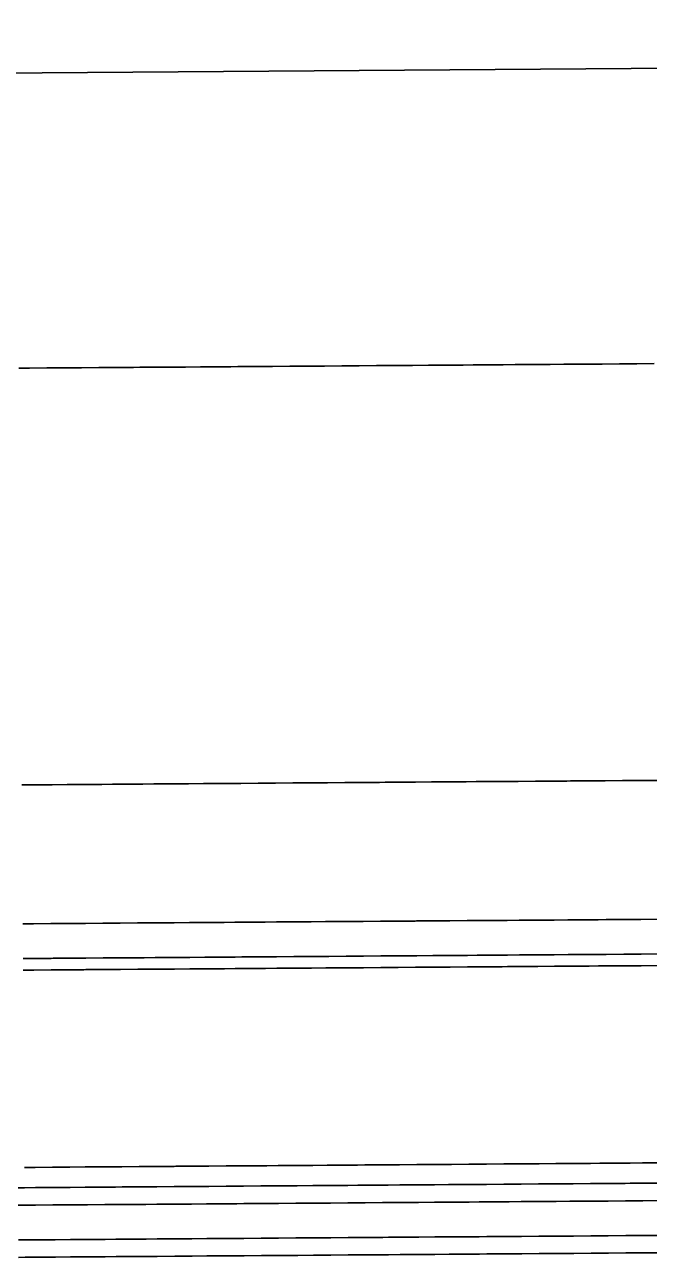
# Model space of a CAD drawing. Extents: x 2145380 to 2157287, y 139568 to 149130.
# Drawn here: x 2152665 to 2152700.9, y 142814.5 to 142885.5 of the extents above; entities that cross this region are included whole.
import ezdxf

# ---------------------------------------------------------------- set-up
doc = ezdxf.new("R2010")
doc.units = 0
doc.layers.add('PR_PREVIOUSLY CONSTRUCTED', color=7, linetype='Continuous')

msp = doc.modelspace()

# ---------------------------------------------------------------- linework, layer by layer
at = {"layer": 'PR_PREVIOUSLY CONSTRUCTED'}
msp.add_line((2152630.263, 142882.497), (2153054.108, 142885.529), dxfattribs=at)
for points in [[(2152664.627, 142865.743), (2152665.243, 142865.747), (2152666.243, 142865.755), (2152666.372, 142865.756), (2152667.243, 142865.762), (2152668.117, 142865.768), (2152668.243, 142865.769), (2152669.243, 142865.776), (2152669.863, 142865.781), (2152670.243, 142865.783), (2152671.243, 142865.79), (2152671.608, 142865.793), (2152672.243, 142865.798), (2152673.243, 142865.805), (2152673.353, 142865.806), (2152674.243, 142865.812), (2152675.098, 142865.818), (2152675.243, 142865.819), (2152676.243, 142865.826), (2152676.843, 142865.83), (2152677.243, 142865.833), (2152678.243, 142865.84), (2152678.588, 142865.843), (2152679.243, 142865.848), (2152680.243, 142865.855), (2152680.334, 142865.855), (2152681.243, 142865.862), (2152682.079, 142865.868), (2152682.243, 142865.869), (2152683.243, 142865.876), (2152683.824, 142865.88), (2152684.243, 142865.883), (2152685.243, 142865.891), (2152685.569, 142865.893), (2152686.243, 142865.898), (2152687.243, 142865.905), (2152687.314, 142865.905), (2152688.243, 142865.912), (2152689.059, 142865.918), (2152689.243, 142865.919), (2152690.243, 142865.926), (2152690.804, 142865.93), (2152691.242, 142865.933), (2152692.242, 142865.941), (2152692.55, 142865.943), (2152693.242, 142865.948), (2152694.242, 142865.955), (2152694.295, 142865.955), (2152695.242, 142865.962), (2152696.04, 142865.968), (2152696.242, 142865.969), (2152697.242, 142865.976), (2152697.785, 142865.98), (2152698.242, 142865.984), (2152699.242, 142865.991), (2152699.53, 142865.993), (2152700.242, 142865.998), (2152701.242, 142866.005)], [(2152664.799, 142841.743), (2152665.415, 142841.747), (2152666.415, 142841.755), (2152666.544, 142841.756), (2152667.415, 142841.762), (2152668.289, 142841.768), (2152668.415, 142841.769), (2152669.415, 142841.776), (2152670.035, 142841.781), (2152670.415, 142841.783), (2152671.415, 142841.79), (2152671.78, 142841.793), (2152672.415, 142841.798), (2152673.415, 142841.805), (2152673.525, 142841.806), (2152674.415, 142841.812), (2152675.27, 142841.818), (2152675.415, 142841.819), (2152676.415, 142841.826), (2152677.015, 142841.83), (2152677.415, 142841.833), (2152678.415, 142841.84), (2152678.76, 142841.843), (2152679.415, 142841.848), (2152680.415, 142841.855), (2152680.506, 142841.855), (2152681.415, 142841.862), (2152682.251, 142841.868), (2152682.415, 142841.869), (2152683.415, 142841.876), (2152683.996, 142841.88), (2152684.415, 142841.883), (2152685.415, 142841.891), (2152685.741, 142841.893), (2152686.415, 142841.898), (2152687.415, 142841.905), (2152687.486, 142841.905), (2152688.415, 142841.912), (2152689.231, 142841.918), (2152689.415, 142841.919), (2152690.415, 142841.926), (2152690.976, 142841.93), (2152691.414, 142841.933), (2152692.414, 142841.941), (2152692.722, 142841.943), (2152693.414, 142841.948), (2152694.414, 142841.955), (2152694.467, 142841.955), (2152695.414, 142841.962), (2152696.212, 142841.968), (2152696.414, 142841.969), (2152697.414, 142841.976), (2152697.957, 142841.98), (2152698.414, 142841.984), (2152699.414, 142841.991), (2152699.702, 142841.993), (2152700.414, 142841.998), (2152701.414, 142842.005)], [(2152664.856, 142833.743), (2152665.472, 142833.748), (2152666.472, 142833.755), (2152666.601, 142833.756), (2152667.472, 142833.762), (2152668.347, 142833.768), (2152668.472, 142833.769), (2152669.472, 142833.776), (2152670.092, 142833.781), (2152670.472, 142833.783), (2152671.472, 142833.791), (2152671.837, 142833.793), (2152672.472, 142833.798), (2152673.472, 142833.805), (2152673.582, 142833.806), (2152674.472, 142833.812), (2152675.327, 142833.818), (2152675.472, 142833.819), (2152676.472, 142833.826), (2152677.072, 142833.831), (2152677.472, 142833.834), (2152678.472, 142833.841), (2152678.818, 142833.843), (2152679.472, 142833.848), (2152680.472, 142833.855), (2152680.563, 142833.856), (2152681.472, 142833.862), (2152682.308, 142833.868), (2152682.472, 142833.869), (2152683.472, 142833.876), (2152684.053, 142833.881), (2152684.472, 142833.884), (2152685.472, 142833.891), (2152685.798, 142833.893), (2152686.472, 142833.898), (2152687.472, 142833.905), (2152687.543, 142833.906), (2152688.472, 142833.912), (2152689.289, 142833.918), (2152689.472, 142833.919), (2152690.472, 142833.927), (2152691.034, 142833.931), (2152691.472, 142833.934), (2152692.472, 142833.941), (2152692.779, 142833.943), (2152693.472, 142833.948), (2152694.472, 142833.955), (2152694.524, 142833.956), (2152695.472, 142833.962), (2152696.269, 142833.968), (2152696.472, 142833.969), (2152697.472, 142833.977), (2152698.014, 142833.98), (2152698.472, 142833.984), (2152699.472, 142833.991), (2152699.759, 142833.993), (2152700.471, 142833.998), (2152701.471, 142834.005)], [(2152664.871, 142831.743), (2152665.487, 142831.748), (2152666.487, 142831.755), (2152666.616, 142831.756), (2152667.487, 142831.762), (2152668.361, 142831.768), (2152668.487, 142831.769), (2152669.487, 142831.776), (2152670.106, 142831.781), (2152670.487, 142831.784), (2152671.487, 142831.791), (2152671.851, 142831.793), (2152672.486, 142831.798), (2152673.486, 142831.805), (2152673.596, 142831.806), (2152674.486, 142831.812), (2152675.342, 142831.818), (2152675.486, 142831.819), (2152676.486, 142831.826), (2152677.087, 142831.831), (2152677.486, 142831.834), (2152678.486, 142831.841), (2152678.832, 142831.843), (2152679.486, 142831.848), (2152680.486, 142831.855), (2152680.577, 142831.856), (2152681.486, 142831.862), (2152682.322, 142831.868), (2152682.486, 142831.869), (2152683.486, 142831.877), (2152684.067, 142831.881), (2152684.486, 142831.884), (2152685.486, 142831.891), (2152685.813, 142831.893), (2152686.486, 142831.898), (2152687.486, 142831.905), (2152687.558, 142831.906), (2152688.486, 142831.912), (2152689.303, 142831.918), (2152689.486, 142831.919), (2152690.486, 142831.927), (2152691.048, 142831.931), (2152691.486, 142831.934), (2152692.486, 142831.941), (2152692.793, 142831.943), (2152693.486, 142831.948), (2152694.486, 142831.955), (2152694.538, 142831.956), (2152695.486, 142831.962), (2152696.283, 142831.968), (2152696.486, 142831.969), (2152697.486, 142831.977), (2152698.029, 142831.981), (2152698.486, 142831.984), (2152699.486, 142831.991), (2152699.774, 142831.993), (2152700.486, 142831.998), (2152701.486, 142832.005)], [(2152664.875, 142831.077), (2152665.491, 142831.081), (2152666.491, 142831.088), (2152666.621, 142831.089), (2152667.491, 142831.095), (2152668.366, 142831.102), (2152668.491, 142831.103), (2152669.491, 142831.11), (2152670.111, 142831.114), (2152670.491, 142831.117), (2152671.491, 142831.124), (2152671.856, 142831.127), (2152672.491, 142831.131), (2152673.491, 142831.138), (2152673.601, 142831.139), (2152674.491, 142831.145), (2152675.346, 142831.152), (2152675.491, 142831.153), (2152676.491, 142831.16), (2152677.091, 142831.164), (2152677.491, 142831.167), (2152678.491, 142831.174), (2152678.837, 142831.177), (2152679.491, 142831.181), (2152680.491, 142831.188), (2152680.582, 142831.189), (2152681.491, 142831.196), (2152682.327, 142831.202), (2152682.491, 142831.203), (2152683.491, 142831.21), (2152684.072, 142831.214), (2152684.491, 142831.217), (2152685.491, 142831.224), (2152685.817, 142831.226), (2152686.491, 142831.231), (2152687.491, 142831.238), (2152687.562, 142831.239), (2152688.491, 142831.246), (2152689.308, 142831.251), (2152689.491, 142831.253), (2152690.491, 142831.26), (2152691.053, 142831.264), (2152691.491, 142831.267), (2152692.491, 142831.274), (2152692.798, 142831.276), (2152693.491, 142831.281), (2152694.491, 142831.289), (2152694.543, 142831.289), (2152695.491, 142831.296), (2152696.288, 142831.301), (2152696.491, 142831.303), (2152697.491, 142831.31), (2152698.033, 142831.314), (2152698.491, 142831.317), (2152699.491, 142831.324), (2152699.779, 142831.326), (2152700.491, 142831.331), (2152701.491, 142831.339)], [(2152664.957, 142819.714), (2152665.573, 142819.718), (2152666.573, 142819.725), (2152666.702, 142819.726), (2152667.573, 142819.732), (2152668.447, 142819.739), (2152668.573, 142819.74), (2152669.573, 142819.747), (2152670.192, 142819.751), (2152670.573, 142819.754), (2152671.573, 142819.761), (2152671.937, 142819.764), (2152672.573, 142819.768), (2152673.573, 142819.775), (2152673.682, 142819.776), (2152674.572, 142819.782), (2152675.428, 142819.789), (2152675.572, 142819.79), (2152676.572, 142819.797), (2152677.173, 142819.801), (2152677.572, 142819.804), (2152678.572, 142819.811), (2152678.918, 142819.814), (2152679.572, 142819.818), (2152680.572, 142819.825), (2152680.663, 142819.826), (2152681.572, 142819.833), (2152682.408, 142819.838), (2152682.572, 142819.84), (2152683.572, 142819.847), (2152684.153, 142819.851), (2152684.572, 142819.854), (2152685.572, 142819.861), (2152685.899, 142819.863), (2152686.572, 142819.868), (2152687.572, 142819.875), (2152687.644, 142819.876), (2152688.572, 142819.883), (2152689.389, 142819.888), (2152689.572, 142819.89), (2152690.572, 142819.897), (2152691.134, 142819.901), (2152691.572, 142819.904), (2152692.572, 142819.911), (2152692.879, 142819.913), (2152693.572, 142819.918), (2152694.572, 142819.925), (2152694.624, 142819.926), (2152695.572, 142819.933), (2152696.369, 142819.938), (2152696.572, 142819.94), (2152697.572, 142819.947), (2152698.115, 142819.951), (2152698.572, 142819.954), (2152699.572, 142819.961), (2152699.86, 142819.963), (2152700.572, 142819.968), (2152701.572, 142819.976)], [(2152664.581, 142818.544), (2152664.965, 142818.547), (2152665.581, 142818.551), (2152666.581, 142818.559), (2152666.71, 142818.559), (2152667.581, 142818.566), (2152668.455, 142818.572), (2152668.581, 142818.573), (2152669.581, 142818.58), (2152670.2, 142818.584), (2152670.581, 142818.587), (2152671.581, 142818.594), (2152671.946, 142818.597), (2152672.581, 142818.601), (2152673.581, 142818.609), (2152673.691, 142818.609), (2152674.581, 142818.616), (2152675.436, 142818.622), (2152675.581, 142818.623), (2152676.581, 142818.63), (2152677.181, 142818.634), (2152677.581, 142818.637), (2152678.581, 142818.644), (2152678.926, 142818.647), (2152679.581, 142818.652), (2152680.581, 142818.659), (2152680.671, 142818.659), (2152681.581, 142818.666), (2152682.417, 142818.672), (2152682.581, 142818.673), (2152683.581, 142818.68), (2152684.162, 142818.684), (2152684.581, 142818.687), (2152685.581, 142818.694), (2152685.907, 142818.697), (2152686.581, 142818.702), (2152687.581, 142818.709), (2152687.652, 142818.709), (2152688.58, 142818.716), (2152689.397, 142818.722), (2152689.58, 142818.723), (2152690.58, 142818.73), (2152691.142, 142818.734), (2152691.58, 142818.737), (2152692.58, 142818.745), (2152692.888, 142818.747), (2152693.58, 142818.752), (2152694.58, 142818.759), (2152694.633, 142818.759), (2152695.58, 142818.766), (2152696.378, 142818.772), (2152696.58, 142818.773), (2152697.58, 142818.78), (2152698.123, 142818.784), (2152698.58, 142818.787), (2152699.58, 142818.795), (2152699.868, 142818.797), (2152700.58, 142818.802), (2152701.58, 142818.809)], [(2152664.588, 142817.534), (2152664.972, 142817.537), (2152665.588, 142817.541), (2152666.588, 142817.549), (2152666.717, 142817.549), (2152667.588, 142817.556), (2152668.463, 142817.562), (2152668.588, 142817.563), (2152669.588, 142817.57), (2152670.208, 142817.574), (2152670.588, 142817.577), (2152671.588, 142817.584), (2152671.953, 142817.587), (2152672.588, 142817.591), (2152673.588, 142817.599), (2152673.698, 142817.599), (2152674.588, 142817.606), (2152675.443, 142817.612), (2152675.588, 142817.613), (2152676.588, 142817.62), (2152677.188, 142817.624), (2152677.588, 142817.627), (2152678.588, 142817.634), (2152678.934, 142817.637), (2152679.588, 142817.642), (2152680.588, 142817.649), (2152680.679, 142817.649), (2152681.588, 142817.656), (2152682.424, 142817.662), (2152682.588, 142817.663), (2152683.588, 142817.67), (2152684.169, 142817.674), (2152684.588, 142817.677), (2152685.588, 142817.684), (2152685.914, 142817.687), (2152686.588, 142817.692), (2152687.588, 142817.699), (2152687.659, 142817.699), (2152688.588, 142817.706), (2152689.404, 142817.712), (2152689.588, 142817.713), (2152690.588, 142817.72), (2152691.15, 142817.724), (2152691.588, 142817.727), (2152692.588, 142817.735), (2152692.895, 142817.737), (2152693.588, 142817.742), (2152694.588, 142817.749), (2152694.64, 142817.749), (2152695.588, 142817.756), (2152696.385, 142817.762), (2152696.588, 142817.763), (2152697.587, 142817.77), (2152698.13, 142817.774), (2152698.587, 142817.777), (2152699.587, 142817.785), (2152699.875, 142817.787), (2152700.587, 142817.792), (2152701.587, 142817.799)], [(2152664.603, 142815.534), (2152664.987, 142815.537), (2152665.603, 142815.541), (2152666.603, 142815.549), (2152666.732, 142815.55), (2152667.603, 142815.556), (2152668.477, 142815.562), (2152668.603, 142815.563), (2152669.602, 142815.57), (2152670.222, 142815.575), (2152670.602, 142815.577), (2152671.602, 142815.584), (2152671.967, 142815.587), (2152672.602, 142815.592), (2152673.602, 142815.599), (2152673.712, 142815.599), (2152674.602, 142815.606), (2152675.457, 142815.612), (2152675.602, 142815.613), (2152676.602, 142815.62), (2152677.203, 142815.624), (2152677.602, 142815.627), (2152678.602, 142815.634), (2152678.948, 142815.637), (2152679.602, 142815.642), (2152680.602, 142815.649), (2152680.693, 142815.649), (2152681.602, 142815.656), (2152682.438, 142815.662), (2152682.602, 142815.663), (2152683.602, 142815.67), (2152684.183, 142815.674), (2152684.602, 142815.677), (2152685.602, 142815.685), (2152685.928, 142815.687), (2152686.602, 142815.692), (2152687.602, 142815.699), (2152687.674, 142815.699), (2152688.602, 142815.706), (2152689.419, 142815.712), (2152689.602, 142815.713), (2152690.602, 142815.72), (2152691.164, 142815.724), (2152691.602, 142815.727), (2152692.602, 142815.735), (2152692.909, 142815.737), (2152693.602, 142815.742), (2152694.602, 142815.749), (2152694.654, 142815.749), (2152695.602, 142815.756), (2152696.399, 142815.762), (2152696.602, 142815.763), (2152697.602, 142815.77), (2152698.145, 142815.774), (2152698.602, 142815.778), (2152699.602, 142815.785), (2152699.89, 142815.787), (2152700.602, 142815.792), (2152701.602, 142815.799)], [(2152664.61, 142814.534), (2152664.994, 142814.537), (2152665.61, 142814.541), (2152666.61, 142814.549), (2152666.739, 142814.55), (2152667.61, 142814.556), (2152668.484, 142814.562), (2152668.61, 142814.563), (2152669.61, 142814.57), (2152670.229, 142814.575), (2152670.61, 142814.577), (2152671.61, 142814.584), (2152671.974, 142814.587), (2152672.61, 142814.592), (2152673.61, 142814.599), (2152673.719, 142814.6), (2152674.61, 142814.606), (2152675.465, 142814.612), (2152675.609, 142814.613), (2152676.609, 142814.62), (2152677.21, 142814.624), (2152677.609, 142814.627), (2152678.609, 142814.634), (2152678.955, 142814.637), (2152679.609, 142814.642), (2152680.609, 142814.649), (2152680.7, 142814.649), (2152681.609, 142814.656), (2152682.445, 142814.662), (2152682.609, 142814.663), (2152683.609, 142814.67), (2152684.19, 142814.674), (2152684.609, 142814.677), (2152685.609, 142814.685), (2152685.936, 142814.687), (2152686.609, 142814.692), (2152687.609, 142814.699), (2152687.681, 142814.699), (2152688.609, 142814.706), (2152689.426, 142814.712), (2152689.609, 142814.713), (2152690.609, 142814.72), (2152691.171, 142814.724), (2152691.609, 142814.727), (2152692.609, 142814.735), (2152692.916, 142814.737), (2152693.609, 142814.742), (2152694.609, 142814.749), (2152694.661, 142814.749), (2152695.609, 142814.756), (2152696.407, 142814.762), (2152696.609, 142814.763), (2152697.609, 142814.77), (2152698.152, 142814.774), (2152698.609, 142814.778), (2152699.609, 142814.785), (2152699.897, 142814.787), (2152700.609, 142814.792), (2152701.609, 142814.799)]]:
    msp.add_lwpolyline(points, dxfattribs=at)

doc.saveas('drawing.dxf')
